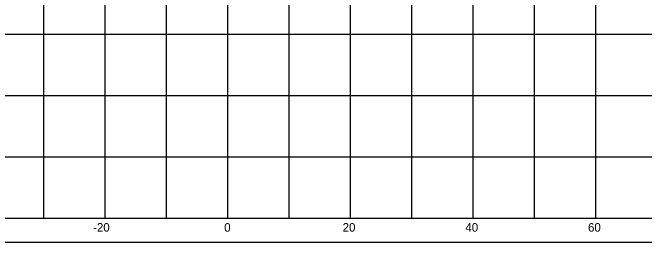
# Model space of a CAD drawing. Extents: x 1131015 to 1136271, y 133453 to 174329.
# Drawn here: x 1132305.4 to 1132408.4, y 160613.7 to 160651.2 of the extents above; entities that cross this region are included whole.
import ezdxf

# ---------------------------------------------------------------- set-up
doc = ezdxf.new("R2010")
doc.units = 0
for name, color, linetype in [('DESIGN - SHEET - Corner Text', 7, 'Continuous'), ('DESIGN - SHEET - Linework', 7, 'Continuous'), ('DESIGN - SHEET - Plot Shape', 7, 'Continuous')]:
    doc.layers.add(name, color=color, linetype=linetype)

msp = doc.modelspace()

# ---------------------------------------------------------------- linework, layer by layer
at = {"layer": 'DESIGN - SHEET - Linework'}
for p, q in [((1132310.46, 160617.66), (1132310.46, 160827.66)), ((1132320.46, 160617.66), (1132320.46, 160827.66)), ((1132330.46, 160617.66), (1132330.46, 160827.66)), ((1132340.46, 160617.66), (1132340.46, 160827.66)), ((1132350.46, 160617.66), (1132350.46, 160827.66)), ((1132360.46, 160617.66), (1132360.46, 160827.66)), ((1132370.46, 160617.66), (1132370.46, 160827.66)), ((1132380.46, 160617.66), (1132380.46, 160827.66)), ((1132390.46, 160617.66), (1132390.46, 160827.66)), ((1132400.46, 160617.66), (1132400.46, 160827.66)), ((1132190.46, 160647.66), (1132490.46, 160647.66)), ((1132190.46, 160637.66), (1132490.46, 160637.66)), ((1132190.46, 160627.66), (1132490.46, 160627.66))]:
    msp.add_line(p, q, dxfattribs=at)
msp.add_lwpolyline([(1132190.46, 160827.66), (1132190.46, 160617.66), (1132490.46, 160617.66), (1132490.46, 160827.66)], dxfattribs=at)
at = {"layer": 'DESIGN - SHEET - Plot Shape'}
msp.add_lwpolyline([(1132170.46, 160831.6), (1132510.46, 160831.6), (1132510.46, 160613.72), (1132170.46, 160613.72)], close=True, dxfattribs=at)

# ---------------------------------------------------------------- texts
at = {"layer": 'DESIGN - SHEET - Corner Text'}
for s, p in [('-20', (1132318.51, 160615.46)), ('0', (1132339.88, 160615.46)), ('20', (1132359.19, 160615.46)), ('40', (1132379.19, 160615.46)), ('60', (1132399.19, 160615.46))]:
    msp.add_text(s, height=1.4, dxfattribs=at).set_placement(p)

doc.saveas('drawing.dxf')
